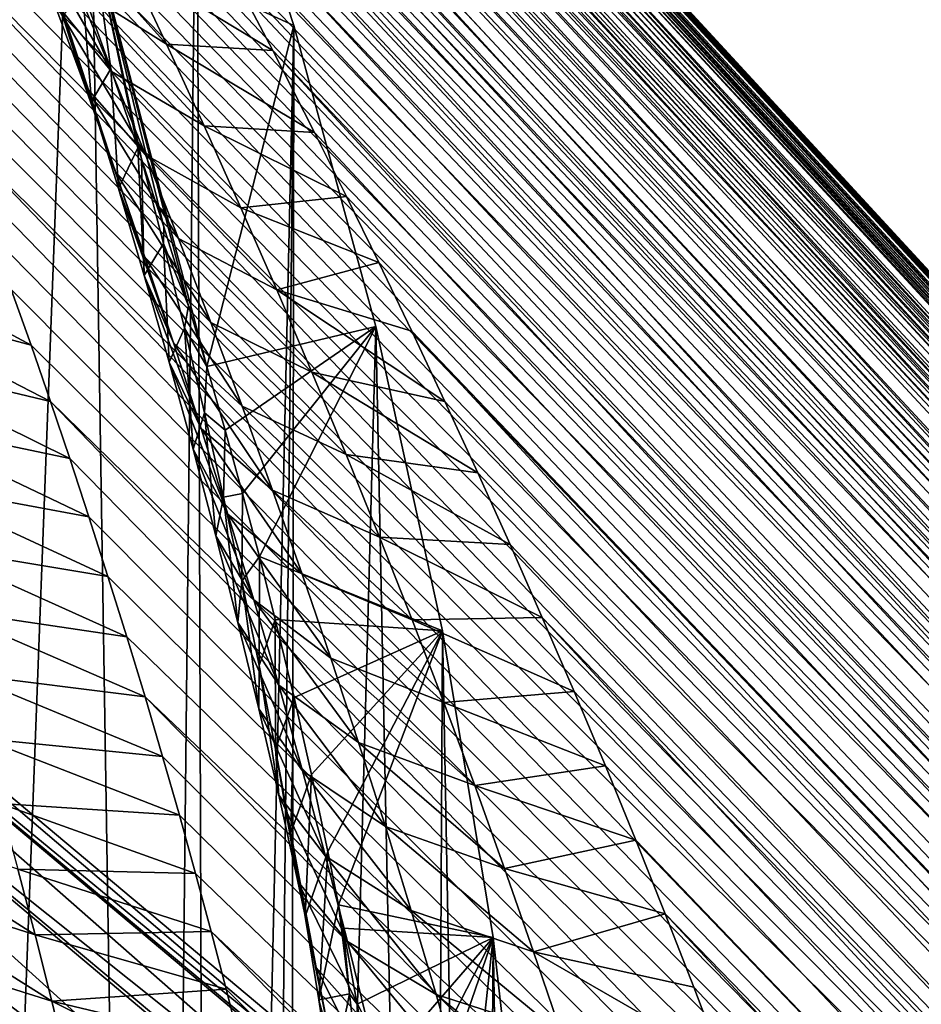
# Model space of a CAD drawing. Header units: metres. Extents: x -81 to 81, y -160 to 24.
# Tile 411 of 424: x 25.56 to 29.7, y -0.46 to 4.07. Entities that reach past the tile are written whole.
import ezdxf

# ---------------------------------------------------------------- set-up
doc = ezdxf.new("R2010")
doc.units = ezdxf.units.M
doc.layers.add('solid_501850_SW0001', color=7, linetype='CONTINUOUS')

msp = doc.modelspace()

# ---------------------------------------------------------------- linework, layer by layer
at = {"layer": 'solid_501850_SW0001'}
for points in [[(20.594069, 12.731007, 15.899886), (20.583742, 12.720186, 16.087637), (42.221546, -10.676816, 37.643387)], [(20.612007, 12.730516, 15.730922), (20.594069, 12.731007, 15.899886), (42.221546, -10.676816, 37.643387)], [(20.636536, 12.720378, 15.576728), (20.612007, 12.730516, 15.730922), (42.221546, -10.676816, 37.643387)], [(20.583742, 12.720186, 16.087637), (20.582508, 12.695947, 16.297234), (42.221546, -10.676816, 37.643387)], [(20.582508, 12.695947, 16.297234), (20.591953, 12.656164, 16.530502), (42.221546, -10.676816, 37.643387)], [(20.667139, 12.701567, 15.43405), (20.636536, 12.720378, 15.576728), (42.221546, -10.676816, 37.643387)], [(20.667139, 12.701567, 15.43405), (42.221546, -10.676816, 37.643387), (42.555279, -10.989511, 36.991222)], [(20.703661, 12.67454, 15.300403), (20.667139, 12.701567, 15.43405), (42.555279, -10.989511, 36.991222)], [(20.591953, 12.656164, 16.530502), (20.613581, 12.598871, 16.788565), (42.221546, -10.676816, 37.643387)], [(20.746235, 12.639345, 15.173695), (20.703661, 12.67454, 15.300403), (42.555279, -10.989511, 36.991222)], [(20.795273, 12.59565, 15.052151), (20.746235, 12.639345, 15.173695), (42.555279, -10.989511, 36.991222)], [(20.613581, 12.598871, 16.788565), (41.855652, -10.402453, 38.295551), (42.221546, -10.676816, 37.643387)], [(20.613581, 12.598871, 16.788565), (20.648703, 12.522305, 17.072399), (41.855652, -10.402453, 38.295551)], [(20.851469, 12.542727, 14.934254), (20.795273, 12.59565, 15.052151), (42.555279, -10.989511, 36.991222)], [(20.648703, 12.522305, 17.072399), (20.698431, 12.424847, 17.383146), (41.855652, -10.402453, 38.295551)], [(20.915821, 12.479434, 14.81867), (20.851469, 12.542727, 14.934254), (42.555279, -10.989511, 36.991222)], [(20.989819, 12.403997, 14.704167), (20.915821, 12.479434, 14.81867), (42.555279, -10.989511, 36.991222)], [(20.698431, 12.424847, 17.383146), (20.763727, 12.304967, 17.722143), (41.855652, -10.402453, 38.295551)], [(21.075397, 12.314017, 14.589696), (20.989819, 12.403997, 14.704167), (42.555279, -10.989511, 36.991222)], [(20.763727, 12.304967, 17.722143), (20.845358, 12.161238, 18.090872), (41.855652, -10.402453, 38.295551)], [(21.075397, 12.314017, 14.589696), (42.555279, -10.989511, 36.991222), (42.855511, -11.339282, 36.341675)], [(21.175016, 12.206348, 14.474381), (21.075397, 12.314017, 14.589696), (42.855511, -11.339282, 36.341675)], [(21.291105, 12.07765, 14.358067), (21.175016, 12.206348, 14.474381), (42.855511, -11.339282, 36.341675)], [(20.845358, 12.161238, 18.090872), (20.892519, 12.079962, 18.286949), (41.855652, -10.402453, 38.295551)], [(20.892519, 12.079962, 18.286949), (20.943977, 11.992232, 18.490976), (41.855652, -10.402453, 38.295551)], [(21.425594, 11.924933, 14.241465), (21.291105, 12.07765, 14.358067), (42.855511, -11.339282, 36.341675)], [(20.943977, 11.992232, 18.490976), (41.459061, -10.167521, 38.945099), (41.855652, -10.402453, 38.295551)], [(20.943977, 11.992232, 18.490976), (20.999819, 11.897823, 18.703297), (41.459061, -10.167521, 38.945099)], [(21.579681, 11.745873, 14.125979), (21.425594, 11.924933, 14.241465), (42.855511, -11.339282, 36.341675)], [(20.999819, 11.897823, 18.703297), (21.060162, 11.79647, 18.92429), (41.459061, -10.167521, 38.945099)], [(21.060162, 11.79647, 18.92429), (21.124973, 11.688123, 19.153887), (41.459061, -10.167521, 38.945099)], [(21.754431, 11.538174, 14.012884), (21.579681, 11.745873, 14.125979), (42.855511, -11.339282, 36.341675)], [(21.124973, 11.688123, 19.153887), (21.194433, 11.572365, 19.392832), (41.459061, -10.167521, 38.945099)], [(21.194433, 11.572365, 19.392832), (21.268482, 11.449197, 19.640882), (41.459061, -10.167521, 38.945099)], [(21.754431, 11.538174, 14.012884), (42.855511, -11.339282, 36.341675), (43.121078, -11.724774, 35.697258)], [(21.950872, 11.299402, 13.903207), (21.754431, 11.538174, 14.012884), (43.121078, -11.724774, 35.697258)], [(21.268482, 11.449197, 19.640882), (21.347269, 11.31819, 19.898817), (41.459061, -10.167521, 38.945099)], [(21.347269, 11.31819, 19.898817), (21.430801, 11.179213, 20.166649), (41.459061, -10.167521, 38.945099)], [(22.169905, 11.027079, 13.797754), (21.950872, 11.299402, 13.903207), (43.121078, -11.724774, 35.697258)], [(21.430801, 11.179213, 20.166649), (21.519133, 11.03199, 20.444757), (41.459061, -10.167521, 38.945099)], [(21.519133, 11.03199, 20.444757), (41.03331, -9.972927, 39.589516), (41.459061, -10.167521, 38.945099)], [(21.519133, 11.03199, 20.444757), (21.612373, 10.87611, 20.733791), (41.03331, -9.972927, 39.589516)], [(22.288179, 10.877485, 13.746819), (22.169905, 11.027079, 13.797754), (43.121078, -11.724774, 35.697258)], [(21.612373, 10.87611, 20.733791), (21.710478, 10.711506, 21.033562), (41.03331, -9.972927, 39.589516)], [(22.412413, 10.718489, 13.697206), (22.288179, 10.877485, 13.746819), (43.121078, -11.724774, 35.697258)], [(21.710478, 10.711506, 21.033562), (21.813618, 10.537541, 21.3452), (41.03331, -9.972927, 39.589516)], [(22.542662, 10.549768, 13.648958), (22.412413, 10.718489, 13.697206), (43.121078, -11.724774, 35.697258)], [(21.813618, 10.537541, 21.3452), (21.921724, 10.354193, 21.668329), (41.03331, -9.972927, 39.589516)], [(22.542662, 10.549768, 13.648958), (43.121078, -11.724774, 35.697258), (43.350948, -12.144485, 35.060482)], [(22.679287, 10.3706, 13.602152), (22.542662, 10.549768, 13.648958), (43.350948, -12.144485, 35.060482)], [(21.921724, 10.354193, 21.668329), (22.03496, 10.16078, 22.004097), (41.03331, -9.972927, 39.589516)], [(22.822021, 10.181026, 13.556874), (22.679287, 10.3706, 13.602152), (43.350948, -12.144485, 35.060482)], [(22.03496, 10.16078, 22.004097), (22.153334, 9.957013, 22.352661), (41.03331, -9.972927, 39.589516)], [(22.971437, 9.979982, 13.513144), (22.822021, 10.181026, 13.556874), (43.350948, -12.144485, 35.060482)], [(23.127218, 9.767533, 13.471095), (22.971437, 9.979982, 13.513144), (43.350948, -12.144485, 35.060482)], [(22.153334, 9.957013, 22.352661), (40.580059, -9.819432, 40.226292), (41.03331, -9.972927, 39.589516)], [(22.153334, 9.957013, 22.352661), (22.276905, 9.742456, 22.714472), (40.580059, -9.819432, 40.226292)], [(22.276905, 9.742456, 22.714472), (22.405844, 9.516259, 23.090822), (40.580059, -9.819432, 40.226292)], [(23.289801, 9.542701, 13.430742), (23.127218, 9.767533, 13.471095), (43.350948, -12.144485, 35.060482)], [(22.405844, 9.516259, 23.090822), (22.494728, 9.359028, 23.349405), (40.580059, -9.819432, 40.226292)], [(23.459249, 9.304973, 13.392185), (23.289801, 9.542701, 13.430742), (43.350948, -12.144485, 35.060482)], [(22.494728, 9.359028, 23.349405), (22.586048, 9.196196, 23.614893), (40.580059, -9.819432, 40.226292)], [(23.459249, 9.304973, 13.392185), (43.350948, -12.144485, 35.060482), (43.544193, -12.596732, 34.433907)], [(23.635504, 9.053963, 13.35553), (23.459249, 9.304973, 13.392185), (43.544193, -12.596732, 34.433907)], [(22.586048, 9.196196, 23.614893), (22.679873, 9.027392, 23.887848), (40.580059, -9.819432, 40.226292)], [(22.679873, 9.027392, 23.887848), (22.776112, 8.852855, 24.167507), (40.580059, -9.819432, 40.226292)], [(23.819155, 8.788307, 13.320794), (23.635504, 9.053963, 13.35553), (43.544193, -12.596732, 34.433907)], [(22.776112, 8.852855, 24.167507), (22.874821, 8.672202, 24.454449), (40.580059, -9.819432, 40.226292)], [(24.009695, 8.508163, 13.288207), (23.819155, 8.788307, 13.320794), (43.544193, -12.596732, 34.433907)], [(22.874821, 8.672202, 24.454449), (40.101124, -9.707655, 40.852867), (40.580059, -9.819432, 40.226292)], [(22.874821, 8.672202, 24.454449), (22.976095, 8.484873, 24.749594), (40.101124, -9.707655, 40.852867)], [(22.976095, 8.484873, 24.749594), (23.079933, 8.290761, 25.052832), (40.101124, -9.707655, 40.852867)], [(24.207977, 8.211624, 13.257718), (24.009695, 8.508163, 13.288207), (43.544193, -12.596732, 34.433907)], [(23.079933, 8.290761, 25.052832), (23.186277, 8.089943, 25.363691), (40.101124, -9.707655, 40.852867)], [(24.207977, 8.211624, 13.257718), (43.544193, -12.596732, 34.433907), (43.700043, -13.0797, 33.820042)], [(24.413485, 7.898748, 13.229614), (24.207977, 8.211624, 13.257718), (43.700043, -13.0797, 33.820042)], [(23.186277, 8.089943, 25.363691), (23.295218, 7.881732, 25.683292), (40.101124, -9.707655, 40.852867)], [(25.052727, -14.440763), (25.271494, 8.056092), (25.854494, 6.748037)], [(24.626759, 7.567894, 13.203934), (24.413485, 7.898748, 13.229614), (43.700043, -13.0797, 33.820042)], [(23.295218, 7.881732, 25.683292), (23.406816, 7.665496, 26.012543), (40.101124, -9.707655, 40.852867)], [(23.406816, 7.665496, 26.012543), (23.521002, 7.441597, 26.350266), (40.101124, -9.707655, 40.852867)], [(24.847979, 7.217859, 13.180849), (24.626759, 7.567894, 13.203934), (43.700043, -13.0797, 33.820042)], [(23.521002, 7.441597, 26.350266), (39.598431, -9.638041, 41.466732), (40.101124, -9.707655, 40.852867)], [(23.521002, 7.441597, 26.350266), (23.637806, 7.209465, 26.697227), (39.598431, -9.638041, 41.466732)], [(23.637806, 7.209465, 26.697227), (23.727167, 7.029394, 26.964388), (39.598431, -9.638041, 41.466732)], [(24.99959, 6.973814, 13.167081), (24.847979, 7.217859, 13.180849), (43.700043, -13.0797, 33.820042)], [(23.727167, 7.029394, 26.964388), (23.81806, 6.843843, 27.237946), (39.598431, -9.638041, 41.466732)], [(25.155014, 6.719978, 13.154576), (24.99959, 6.973814, 13.167081), (43.700043, -13.0797, 33.820042)], [(23.81806, 6.843843, 27.237946), (23.910473, 6.653203, 27.516844), (39.598431, -9.638041, 41.466732)], [(25.052727, -14.440763), (25.854494, 6.748037), (26.172209, -13.238213)], [(25.155014, 6.719978, 13.154576), (43.700043, -13.0797, 33.820042), (43.817898, -13.591534, 33.221245)], [(25.314228, 6.456012, 13.143437), (25.155014, 6.719978, 13.154576), (43.817898, -13.591534, 33.221245)], [(25.854494, 6.748037), (26.370316, 5.410077), (26.172209, -13.238213)], [(23.910473, 6.653203, 27.516844), (24.004387, 6.457207, 27.801426), (39.598431, -9.638041, 41.466732)], [(24.004387, 6.457207, 27.801426), (24.099781, 6.255385, 28.092405), (39.598431, -9.638041, 41.466732)], [(25.476654, 6.182529, 13.133894), (25.314228, 6.456012, 13.143437), (43.817898, -13.591534, 33.221245)], [(24.099781, 6.255385, 28.092405), (24.196632, 6.047247, 28.390478), (39.598431, -9.638041, 41.466732)], [(25.642803, 5.898202, 13.125928), (25.476654, 6.182529, 13.133894), (43.817898, -13.591534, 33.221245)], [(24.196632, 6.047247, 28.390478), (39.07391, -9.610854, 42.065529), (39.598431, -9.638041, 41.466732)], [(24.196632, 6.047247, 28.390478), (24.294928, 5.832688, 28.695524), (39.07391, -9.610854, 42.065529)], [(25.813143, 5.601679, 13.119555), (25.642803, 5.898202, 13.125928), (43.817898, -13.591534, 33.221245)], [(24.294928, 5.832688, 28.695524), (24.394693, 5.612194, 29.006277), (39.07391, -9.610854, 42.065529)], [(24.394693, 5.612194, 29.006277), (24.495918, 5.385063, 29.323771), (39.07391, -9.610854, 42.065529)], [(25.813143, 5.601679, 13.119555), (43.817898, -13.591534, 33.221245), (43.897293, -14.130221, 32.63987)], [(25.9869, 5.293878, 13.115129), (25.813143, 5.601679, 13.119555), (43.897293, -14.130221, 32.63987)], [(25.889704, 4.471374, 5.392711), (26.81785, 4.045252), (26.370316, 5.410077)], [(26.370316, 5.410077), (26.433075, -12.898071), (26.172209, -13.238213)], [(26.370316, 5.410077), (26.81785, 4.045252), (26.433075, -12.898071)], [(24.495918, 5.385063, 29.323771), (24.598587, 5.150486, 29.649147), (39.07391, -9.610854, 42.065529)], [(26.164143, 4.974108, 13.112735), (25.9869, 5.293878, 13.115129), (43.897293, -14.130221, 32.63987)], [(24.598587, 5.150486, 29.649147), (24.702684, 4.90762, 29.983517), (39.07391, -9.610854, 42.065529)], [(26.345495, 4.640464, 13.112338), (26.164143, 4.974108, 13.112735), (43.897293, -14.130221, 32.63987)], [(24.702684, 4.90762, 29.983517), (38.529617, -9.626207, 42.646904), (39.07391, -9.610854, 42.065529)], [(24.702684, 4.90762, 29.983517), (24.808405, 4.656504, 30.326143), (38.529617, -9.626207, 42.646904)], [(24.808405, 4.656504, 30.326143), (24.894171, 4.449883, 30.605516), (38.529617, -9.626207, 42.646904)], [(26.531141, 4.291833, 13.114139), (26.345495, 4.640464, 13.112338), (43.897293, -14.130221, 32.63987)], [(25.654156, 4.600553, 10.282238), (26.055115, 4.333433, 11.717717), (26.23167, 3.958802, 11.72062)], [(25.818453, 4.217352, 10.280307), (25.654156, 4.600553, 10.282238), (26.23167, 3.958802, 11.72062)], [(25.56188, 4.55413, 8.82062), (25.818453, 4.217352, 10.280307), (25.978748, 3.833473, 10.281487)], [(25.710875, 4.160757, 8.81506), (25.56188, 4.55413, 8.82062), (25.978748, 3.833473, 10.281487)], [(25.626181, 4.495563, 7.34446), (25.710875, 4.160757, 8.81506), (25.855568, 3.767094, 8.812867)], [(25.75868, 4.095282, 7.334368), (25.626181, 4.495563, 7.34446), (25.855568, 3.767094, 8.812867)], [(24.894171, 4.449883, 30.605516), (24.980824, 4.237845, 30.890043), (38.529617, -9.626207, 42.646904)], [(25.844986, 4.209274, 6.216954), (25.975197, 3.84557, 6.035911), (25.889704, 4.471374, 5.392711)], [(26.41666, 2.475291, 5.388134), (26.81785, 4.045252), (25.889704, 4.471374, 5.392711)], [(26.332699, 2.755251, 5.516148), (26.41666, 2.475291, 5.388134), (25.889704, 4.471374, 5.392711)], [(26.219006, 3.118536, 5.685531), (26.332699, 2.755251, 5.516148), (25.889704, 4.471374, 5.392711)], [(26.117088, 3.43042, 5.83397), (26.219006, 3.118536, 5.685531), (25.889704, 4.471374, 5.392711)], [(26.099882, 3.481896, 5.858742), (26.117088, 3.43042, 5.83397), (25.889704, 4.471374, 5.392711)], [(25.975197, 3.84557, 6.035911), (26.099882, 3.481896, 5.858742), (25.889704, 4.471374, 5.392711)], [(26.055115, 4.333433, 11.717717), (26.531141, 4.291833, 13.114139), (26.720242, 3.929215, 13.118648)], [(26.23167, 3.958802, 11.72062), (26.055115, 4.333433, 11.717717), (26.720242, 3.929215, 13.118648)], [(26.720242, 3.929215, 13.118648), (26.531141, 4.291833, 13.114139), (43.897293, -14.130221, 32.63987)], [(24.980824, 4.237845, 30.890043), (25.068205, 4.020073, 31.18014), (38.529617, -9.626207, 42.646904)], [(25.818453, 4.217352, 10.280307), (26.23167, 3.958802, 11.72062), (26.404509, 3.583101, 11.726274)], [(25.978748, 3.833473, 10.281487), (25.818453, 4.217352, 10.280307), (26.404509, 3.583101, 11.726274)], [(25.886671, 3.695031, 7.327795), (25.844986, 4.209274, 6.216954), (25.75868, 4.095282, 7.334368)], [(25.886671, 3.695031, 7.327795), (25.975197, 3.84557, 6.035911), (25.844986, 4.209274, 6.216954)], [(25.710875, 4.160757, 8.81506), (25.978748, 3.833473, 10.281487), (26.135031, 3.448987, 10.285693)], [(25.855568, 3.767094, 8.812867), (25.710875, 4.160757, 8.81506), (26.135031, 3.448987, 10.285693)], [(25.75868, 4.095282, 7.334368), (25.855568, 3.767094, 8.812867), (25.995958, 3.37321, 8.813951)], [(25.886671, 3.695031, 7.327795), (25.75868, 4.095282, 7.334368), (25.995958, 3.37321, 8.813951)], [(26.41666, 2.475291, 5.388134), (27.19499, 2.66024), (26.81785, 4.045252)], [(26.81785, 4.045252), (26.641752, -12.525335), (26.433075, -12.898071)], [(26.81785, 4.045252), (26.794378, -12.127495), (26.641752, -12.525335)], [(26.81785, 4.045252), (27.19499, 2.66024), (26.794378, -12.127495)], [(25.068205, 4.020073, 31.18014), (25.156157, 3.796231, 31.476206), (38.529617, -9.626207, 42.646904)], [(26.23167, 3.958802, 11.72062), (26.720242, 3.929215, 13.118648), (26.912716, 3.551677, 13.12577)], [(26.404509, 3.583101, 11.726274), (26.23167, 3.958802, 11.72062), (26.912716, 3.551677, 13.12577)], [(26.720242, 3.929215, 13.118648), (43.897293, -14.130221, 32.63987), (43.937908, -14.6936, 32.078255)], [(26.912716, 3.551677, 13.12577), (26.720242, 3.929215, 13.118648), (43.937908, -14.6936, 32.078255)], [(26.01016, 3.294882, 7.324672), (25.975197, 3.84557, 6.035911), (25.886671, 3.695031, 7.327795)], [(26.01016, 3.294882, 7.324672), (26.099882, 3.481896, 5.858742), (25.975197, 3.84557, 6.035911)], [(25.978748, 3.833473, 10.281487), (26.404509, 3.583101, 11.726274), (26.573591, 3.206405, 11.734595)], [(26.135031, 3.448987, 10.285693), (25.978748, 3.833473, 10.281487), (26.573591, 3.206405, 11.734595)], [(25.156157, 3.796231, 31.476206), (25.24464, 3.56582, 31.778759), (38.529617, -9.626207, 42.646904)], [(25.855568, 3.767094, 8.812867), (26.135031, 3.448987, 10.285693), (26.287283, 3.063963, 10.292837)], [(25.995958, 3.37321, 8.813951), (25.855568, 3.767094, 8.812867), (26.287283, 3.063963, 10.292837)], [(25.886671, 3.695031, 7.327795), (25.995958, 3.37321, 8.813951), (26.132042, 2.979178, 8.818242)], [(26.01016, 3.294882, 7.324672), (25.886671, 3.695031, 7.327795), (26.132042, 2.979178, 8.818242)], [(26.404509, 3.583101, 11.726274), (26.912716, 3.551677, 13.12577), (27.059248, 3.258062, 13.132775)], [(26.573591, 3.206405, 11.734595), (26.404509, 3.583101, 11.726274), (27.059248, 3.258062, 13.132775)], [(25.24464, 3.56582, 31.778759), (37.967747, -9.684037, 43.208519), (38.529617, -9.626207, 42.646904)], [(25.24464, 3.56582, 31.778759), (25.334663, 3.327363, 32.089035), (37.967747, -9.684037, 43.208519)], [(27.059248, 3.258062, 13.132775), (26.912716, 3.551677, 13.12577), (43.937908, -14.6936, 32.078255)], [(26.129154, 2.894908, 7.324929), (26.099882, 3.481896, 5.858742), (26.01016, 3.294882, 7.324672)], [(26.129154, 2.894908, 7.324929), (26.117088, 3.43042, 5.83397), (26.099882, 3.481896, 5.858742)], [(26.135031, 3.448987, 10.285693), (26.573591, 3.206405, 11.734595), (26.738888, 2.828787, 11.745508)], [(26.287283, 3.063963, 10.292837), (26.135031, 3.448987, 10.285693), (26.738888, 2.828787, 11.745508)], [(18.861029, 3.247864, 26.649143), (19.853388, 3.411392, 25.713594), (27.633945, -4.025925, 34.520782)], [(19.853388, 3.411392, 25.713594), (20.785332, 3.422574, 24.70429), (28.617319, -3.874995, 33.5835)], [(19.853388, 3.411392, 25.713594), (28.617319, -3.874995, 33.5835), (27.633945, -4.025925, 34.520782)], [(20.785332, 3.422574, 24.70429), (29.539339, -3.875002, 32.574783), (28.617319, -3.874995, 33.5835)], [(20.785332, 3.422574, 24.70429), (21.640203, 3.28133, 23.639378), (29.539339, -3.875002, 32.574783)], [(26.21773, 3.04097, 5.827653), (26.219006, 3.118536, 5.685531), (26.117088, 3.43042, 5.83397)], [(26.21773, 3.04097, 5.827653), (26.117088, 3.43042, 5.83397), (26.129154, 2.894908, 7.324929)], [(25.995958, 3.37321, 8.813951), (26.287283, 3.063963, 10.292837), (26.435484, 2.678476, 10.302854)], [(26.132042, 2.979178, 8.818242), (25.995958, 3.37321, 8.813951), (26.435484, 2.678476, 10.302854)], [(25.334663, 3.327363, 32.089035), (25.425846, 3.081616, 32.405762), (37.967747, -9.684037, 43.208519)], [(21.640203, 3.28133, 23.639378), (30.385046, -4.026039, 31.510906), (29.539339, -3.875002, 32.574783)], [(21.640203, 3.28133, 23.639378), (22.40468, 2.989807, 22.535404), (30.385046, -4.026039, 31.510906)], [(26.01016, 3.294882, 7.324672), (26.132042, 2.979178, 8.818242), (26.263815, 2.585071, 8.825669)], [(26.129154, 2.894908, 7.324929), (26.01016, 3.294882, 7.324672), (26.263815, 2.585071, 8.825669)], [(17.825607, 2.934986, 27.494698), (18.861029, 3.247864, 26.649143), (26.605549, -4.325422, 35.370937)], [(18.861029, 3.247864, 26.649143), (27.633945, -4.025925, 34.520782), (26.605549, -4.325422, 35.370937)], [(26.573591, 3.206405, 11.734595), (27.059248, 3.258062, 13.132775), (27.208265, 2.953779, 13.141477)], [(27.208265, 2.953779, 13.141477), (27.059248, 3.258062, 13.132775), (43.937908, -14.6936, 32.078255)], [(26.738888, 2.828787, 11.745508), (26.573591, 3.206405, 11.734595), (27.208265, 2.953779, 13.141477)], [(24.648487, 3.089571, 33.030476), (25.60844, 2.573712, 33.051216), (25.517376, 2.829937, 32.727093)], [(24.648487, 3.089571, 33.030476), (24.746902, 2.805127, 33.370586), (25.60844, 2.573712, 33.051216)], [(25.425846, 3.081616, 32.405762), (25.517376, 2.829937, 32.727093), (37.967747, -9.684037, 43.208519)], [(26.21773, 3.04097, 5.827653), (26.332699, 2.755251, 5.516148), (26.219006, 3.118536, 5.685531)], [(26.21773, 3.04097, 5.827653), (26.129154, 2.894908, 7.324929), (26.243658, 2.495178, 7.328496)], [(26.314135, 2.651832, 5.824416), (26.332699, 2.755251, 5.516148), (26.21773, 3.04097, 5.827653)], [(26.314135, 2.651832, 5.824416), (26.21773, 3.04097, 5.827653), (26.243658, 2.495178, 7.328496)], [(26.287283, 3.063963, 10.292837), (26.738888, 2.828787, 11.745508), (26.900358, 2.450319, 11.758945)], [(26.435484, 2.678476, 10.302854), (26.287283, 3.063963, 10.292837), (26.900358, 2.450319, 11.758945)], [(22.40468, 2.989807, 22.535404), (31.139219, -4.325428, 30.410986), (30.385046, -4.026039, 31.510906)], [(22.40468, 2.989807, 22.535404), (23.064449, 2.553406, 21.412987), (31.139219, -4.325428, 30.410986)], [(26.132042, 2.979178, 8.818242), (26.435484, 2.678476, 10.302854), (26.579613, 2.292597, 10.315673)], [(26.263815, 2.585071, 8.825669), (26.132042, 2.979178, 8.818242), (26.579613, 2.292597, 10.315673)], [(26.738888, 2.828787, 11.745508), (27.208265, 2.953779, 13.141477), (27.359818, 2.6384, 13.152286)], [(27.359818, 2.6384, 13.152286), (27.208265, 2.953779, 13.141477), (43.937908, -14.6936, 32.078255)], [(17.825607, 2.934986, 27.494698), (26.605549, -4.325422, 35.370937), (25.550797, -4.767997, 36.11858)], [(26.129154, 2.894908, 7.324929), (26.263815, 2.585071, 8.825669), (26.391266, 2.190962, 8.836163)], [(26.243658, 2.495178, 7.328496), (26.129154, 2.894908, 7.324929), (26.391266, 2.190962, 8.836163)], [(25.517376, 2.829937, 32.727093), (25.60844, 2.573712, 33.051216), (37.967747, -9.684037, 43.208519)], [(26.738888, 2.828787, 11.745508), (27.359818, 2.6384, 13.152286), (27.512117, 2.314959, 13.165033)], [(26.900358, 2.450319, 11.758945), (26.738888, 2.828787, 11.745508), (27.512117, 2.314959, 13.165033)], [(24.746902, 2.805127, 33.370586), (25.698221, 2.314357, 33.376335), (25.60844, 2.573712, 33.051216)], [(24.746902, 2.805127, 33.370586), (24.843555, 2.518934, 33.709393), (25.698221, 2.314357, 33.376335)], [(26.314135, 2.651832, 5.824416), (26.41666, 2.475291, 5.388134), (26.332699, 2.755251, 5.516148)], [(26.435484, 2.678476, 10.302854), (26.900358, 2.450319, 11.758945), (27.057966, 2.071073, 11.774846)], [(26.579613, 2.292597, 10.315673), (26.435484, 2.678476, 10.302854), (27.057966, 2.071073, 11.774846)], [(26.314135, 2.651832, 5.824416), (26.243658, 2.495178, 7.328496), (26.353674, 2.095771, 7.335313)], [(26.406265, 2.263179, 5.824338), (26.41666, 2.475291, 5.388134), (26.314135, 2.651832, 5.824416)], [(26.406265, 2.263179, 5.824338), (26.314135, 2.651832, 5.824416), (26.353674, 2.095771, 7.335313)], [(26.500887, 2.183234, 5.256877), (27.19499, 2.66024), (26.41666, 2.475291, 5.388134)], [(26.500887, 2.183234, 5.256877), (26.581503, 1.891879, 5.128275), (27.19499, 2.66024)], [(26.581503, 1.891879, 5.128275), (26.658564, 1.601138, 5.002286), (27.19499, 2.66024)], [(26.658564, 1.601138, 5.002286), (27.50065, 1.259698), (27.19499, 2.66024)], [(27.19499, 2.66024), (27.444195, -9.544486), (26.794378, -12.127495)], [(27.19499, 2.66024), (27.50065, 1.259698), (27.444195, -9.544486)], [(27.359818, 2.6384, 13.152286), (43.937908, -14.6936, 32.078255), (43.939587, -15.279417, 31.538641)], [(27.512117, 2.314959, 13.165033), (27.359818, 2.6384, 13.152286), (43.939587, -15.279417, 31.538641)], [(26.263815, 2.585071, 8.825669), (26.579613, 2.292597, 10.315673), (26.719648, 1.906398, 10.33123)], [(26.391266, 2.190962, 8.836163), (26.263815, 2.585071, 8.825669), (26.719648, 1.906398, 10.33123)], [(23.064449, 2.553406, 21.412987), (31.789423, -4.768093, 29.293282), (31.139219, -4.325428, 30.410986)], [(23.064449, 2.553406, 21.412987), (23.608788, 1.979442, 20.290571), (31.789423, -4.768093, 29.293282)], [(25.60844, 2.573712, 33.051216), (25.698221, 2.314357, 33.376335), (37.967747, -9.684037, 43.208519)], [(24.843555, 2.518934, 33.709393), (25.786287, 2.052436, 33.701725), (25.698221, 2.314357, 33.376335)], [(24.843555, 2.518934, 33.709393), (24.938406, 2.230968, 34.046841), (25.786287, 2.052436, 33.701725)], [(26.243658, 2.495178, 7.328496), (26.391266, 2.190962, 8.836163), (26.514387, 1.796926, 8.849661)], [(26.353674, 2.095771, 7.335313), (26.243658, 2.495178, 7.328496), (26.514387, 1.796926, 8.849661)], [(26.406265, 2.263179, 5.824338), (26.500887, 2.183234, 5.256877), (26.41666, 2.475291, 5.388134)], [(26.900358, 2.450319, 11.758945), (27.512117, 2.314959, 13.165033), (27.663445, 1.986568, 13.179476)], [(27.057966, 2.071073, 11.774846), (26.900358, 2.450319, 11.758945), (27.663445, 1.986568, 13.179476)], [(25.698221, 2.314357, 33.376335), (37.390537, -9.784111, 43.748135), (37.967747, -9.684037, 43.208519)], [(25.698221, 2.314357, 33.376335), (25.786287, 2.052436, 33.701725), (37.390537, -9.784111, 43.748135)], [(27.663445, 1.986568, 13.179476), (27.512117, 2.314959, 13.165033), (43.939587, -15.279417, 31.538641)], [(26.579613, 2.292597, 10.315673), (27.057966, 2.071073, 11.774846), (27.211674, 1.691119, 11.793146)], [(26.719648, 1.906398, 10.33123), (26.579613, 2.292597, 10.315673), (27.211674, 1.691119, 11.793146)], [(24.938406, 2.230968, 34.046841), (25.874428, 1.783702, 34.032177), (25.786287, 2.052436, 33.701725)], [(24.938406, 2.230968, 34.046841), (25.031412, 1.941208, 34.382881), (25.874428, 1.783702, 34.032177)], [(26.406265, 2.263179, 5.824338), (26.353674, 2.095771, 7.335313), (26.459198, 1.696766, 7.345327)], [(26.494127, 1.87508, 5.827372), (26.500887, 2.183234, 5.256877), (26.406265, 2.263179, 5.824338)], [(26.494127, 1.87508, 5.827372), (26.406265, 2.263179, 5.824338), (26.459198, 1.696766, 7.345327)], [(26.391266, 2.190962, 8.836163), (26.719648, 1.906398, 10.33123), (26.855566, 1.519952, 10.349465)], [(26.514387, 1.796926, 8.849661), (26.391266, 2.190962, 8.836163), (26.855566, 1.519952, 10.349465)], [(26.494127, 1.87508, 5.827372), (26.581503, 1.891879, 5.128275), (26.500887, 2.183234, 5.256877)], [(26.353674, 2.095771, 7.335313), (26.514387, 1.796926, 8.849661), (26.633165, 1.403042, 8.866108)], [(26.459198, 1.696766, 7.345327), (26.353674, 2.095771, 7.335313), (26.633165, 1.403042, 8.866108)], [(25.786287, 2.052436, 33.701725), (25.874428, 1.783702, 34.032177), (37.390537, -9.784111, 43.748135)], [(27.057966, 2.071073, 11.774846), (27.663445, 1.986568, 13.179476), (27.812216, 1.656271, 13.19531)], [(27.211674, 1.691119, 11.793146), (27.057966, 2.071073, 11.774846), (27.812216, 1.656271, 13.19531)], [(23.608788, 1.979442, 20.290571), (32.324924, -5.346857, 28.176126), (31.789423, -4.768093, 29.293282)], [(23.608788, 1.979442, 20.290571), (24.028631, 1.277202, 19.186598), (32.324924, -5.346857, 28.176126)], [(27.812216, 1.656271, 13.19531), (27.663445, 1.986568, 13.179476), (43.939587, -15.279417, 31.538641)], [(25.031412, 1.941208, 34.382881), (25.962204, 1.509537, 34.365673), (25.874428, 1.783702, 34.032177)], [(25.031412, 1.941208, 34.382881), (25.122534, 1.649632, 34.717464), (25.962204, 1.509537, 34.365673)], [(26.719648, 1.906398, 10.33123), (27.211674, 1.691119, 11.793146), (27.361439, 1.310528, 11.81379)], [(26.855566, 1.519952, 10.349465), (26.719648, 1.906398, 10.33123), (27.361439, 1.310528, 11.81379)], [(26.494127, 1.87508, 5.827372), (26.459198, 1.696766, 7.345327), (26.560234, 1.29824, 7.358479)], [(26.577726, 1.487605, 5.833468), (26.581503, 1.891879, 5.128275), (26.494127, 1.87508, 5.827372)], [(26.577726, 1.487605, 5.833468), (26.494127, 1.87508, 5.827372), (26.560234, 1.29824, 7.358479)], [(26.577726, 1.487605, 5.833468), (26.658564, 1.601138, 5.002286), (26.581503, 1.891879, 5.128275)], [(25.874428, 1.783702, 34.032177), (25.962204, 1.509537, 34.365673), (37.390537, -9.784111, 43.748135)], [(26.514387, 1.796926, 8.849661), (26.855566, 1.519952, 10.349465), (26.987341, 1.133334, 10.370324)], [(26.633165, 1.403042, 8.866108), (26.514387, 1.796926, 8.849661), (26.987341, 1.133334, 10.370324)], [(26.459198, 1.696766, 7.345327), (26.633165, 1.403042, 8.866108), (26.747589, 1.009387, 8.885447)], [(26.560234, 1.29824, 7.358479), (26.459198, 1.696766, 7.345327), (26.747589, 1.009387, 8.885447)], [(27.211674, 1.691119, 11.793146), (27.812216, 1.656271, 13.19531), (27.959776, 1.321192, 13.212971)], [(27.361439, 1.310528, 11.81379), (27.211674, 1.691119, 11.793146), (27.959776, 1.321192, 13.212971)], [(25.122534, 1.649632, 34.717464), (26.048656, 1.232619, 34.698811), (25.962204, 1.509537, 34.365673)], [(25.122534, 1.649632, 34.717464), (25.211725, 1.356216, 35.050541), (26.048656, 1.232619, 34.698811)], [(27.959776, 1.321192, 13.212971), (27.812216, 1.656271, 13.19531), (43.939587, -15.279417, 31.538641)], [(26.65707, 1.100829, 5.842587), (26.658564, 1.601138, 5.002286), (26.577726, 1.487605, 5.833468)], [(26.65707, 1.100829, 5.842587), (26.732052, 1.311264, 4.878959), (26.658564, 1.601138, 5.002286)], [(26.658564, 1.601138, 5.002286), (26.732052, 1.311264, 4.878959), (27.50065, 1.259698)], [(25.962204, 1.509537, 34.365673), (26.048656, 1.232619, 34.698811), (37.390537, -9.784111, 43.748135)], [(26.855566, 1.519952, 10.349465), (27.361439, 1.310528, 11.81379), (27.507221, 0.92937, 11.836728)], [(26.987341, 1.133334, 10.370324), (26.855566, 1.519952, 10.349465), (27.507221, 0.92937, 11.836728)], [(26.577726, 1.487605, 5.833468), (26.560234, 1.29824, 7.358479), (26.656775, 0.900274, 7.374717)], [(26.65707, 1.100829, 5.842587), (26.577726, 1.487605, 5.833468), (26.656775, 0.900274, 7.374717)], [(26.633165, 1.403042, 8.866108), (26.987341, 1.133334, 10.370324), (27.114943, 0.746618, 10.393753)], [(26.747589, 1.009387, 8.885447), (26.633165, 1.403042, 8.866108), (27.114943, 0.746618, 10.393753)], [(25.211725, 1.356216, 35.050541), (26.13282, 0.955704, 35.028267), (26.048656, 1.232619, 34.698811)], [(25.211725, 1.356216, 35.050541), (25.298943, 1.06094, 35.38205), (26.13282, 0.955704, 35.028267)], [(27.361439, 1.310528, 11.81379), (27.959776, 1.321192, 13.212971), (28.106289, 0.980814, 13.23267)], [(27.959776, 1.321192, 13.212971), (43.939587, -15.279417, 31.538641), (43.902321, -15.885435, 31.023088)], [(28.106289, 0.980814, 13.23267), (27.959776, 1.321192, 13.212971), (43.902321, -15.885435, 31.023088)], [(24.028631, 1.277202, 19.186598), (32.736137, -6.051362, 27.079515), (32.324924, -5.346857, 28.176126)], [(24.028631, 1.277202, 19.186598), (24.316177, 0.459843, 18.121683), (32.736137, -6.051362, 27.079515)], [(26.560234, 1.29824, 7.358479), (26.747589, 1.009387, 8.885447), (26.857641, 0.616039, 8.907622)], [(26.656775, 0.900274, 7.374717), (26.560234, 1.29824, 7.358479), (26.857641, 0.616039, 8.907622)], [(26.732157, 0.714829, 5.854688), (26.732052, 1.311264, 4.878959), (26.65707, 1.100829, 5.842587)], [(26.732052, 1.311264, 4.878959), (26.81813, 0.953676, 4.729914), (27.50065, 1.259698)], [(26.732157, 0.714829, 5.854688), (26.81813, 0.953676, 4.729914), (26.732052, 1.311264, 4.878959)], [(27.507221, 0.92937, 11.836728), (27.361439, 1.310528, 11.81379), (28.106289, 0.980814, 13.23267)], [(26.048656, 1.232619, 34.698811), (26.13282, 0.955704, 35.028267), (37.390537, -9.784111, 43.748135)], [(26.81813, 0.953676, 4.729914), (26.898743, 0.598006, 4.585079), (27.50065, 1.259698)], [(26.898743, 0.598006, 4.585079), (26.973991, 0.244179, 4.444408), (27.50065, 1.259698)], [(26.973991, 0.244179, 4.444408), (27.023237, -0.000919, 4.348931), (27.50065, 1.259698)], [(27.023237, -0.000919, 4.348931), (27.734005, -0.151971), (27.50065, 1.259698)], [(27.50065, 1.259698), (27.677444, -8.225704), (27.444195, -9.544486)], [(27.50065, 1.259698), (27.734005, -0.151971), (27.677444, -8.225704)], [(26.987341, 1.133334, 10.370324), (27.507221, 0.92937, 11.836728), (27.648977, 0.547714, 11.861908)], [(27.114943, 0.746618, 10.393753), (26.987341, 1.133334, 10.370324), (27.648977, 0.547714, 11.861908)], [(26.65707, 1.100829, 5.842587), (26.656775, 0.900274, 7.374717), (26.748816, 0.502954, 7.393994)], [(26.732157, 0.714829, 5.854688), (26.65707, 1.100829, 5.842587), (26.748816, 0.502954, 7.393994)], [(25.298943, 1.06094, 35.38205), (26.21372, 0.681628, 35.3508), (26.13282, 0.955704, 35.028267)], [(25.298943, 1.06094, 35.38205), (25.38414, 0.763778, 35.711926), (26.21372, 0.681628, 35.3508)], [(26.747589, 1.009387, 8.885447), (27.114943, 0.746618, 10.393753), (27.238346, 0.359877, 10.419698)], [(26.857641, 0.616039, 8.907622), (26.747589, 1.009387, 8.885447), (27.238346, 0.359877, 10.419698)], [(26.13282, 0.955704, 35.028267), (36.800198, -9.926045, 44.263683), (37.390537, -9.784111, 43.748135)], [(26.13282, 0.955704, 35.028267), (26.21372, 0.681628, 35.3508), (36.800198, -9.926045, 44.263683)], [(26.802994, 0.32968, 5.869728), (26.81813, 0.953676, 4.729914), (26.732157, 0.714829, 5.854688)], [(26.802994, 0.32968, 5.869728), (26.898743, 0.598006, 4.585079), (26.81813, 0.953676, 4.729914)], [(27.507221, 0.92937, 11.836728), (28.106289, 0.980814, 13.23267), (28.250278, 0.638162, 13.254118)], [(28.250278, 0.638162, 13.254118), (28.106289, 0.980814, 13.23267), (43.902321, -15.885435, 31.023088)], [(27.648977, 0.547714, 11.861908), (27.507221, 0.92937, 11.836728), (28.250278, 0.638162, 13.254118)], [(26.656775, 0.900274, 7.374717), (26.857641, 0.616039, 8.907622), (26.963306, 0.223082, 8.932587)], [(26.748816, 0.502954, 7.393994), (26.656775, 0.900274, 7.374717), (26.963306, 0.223082, 8.932587)], [(25.38414, 0.763778, 35.711926), (26.290743, 0.412132, 35.664581), (26.21372, 0.681628, 35.3508)], [(25.38414, 0.763778, 35.711926), (25.467268, 0.464704, 36.0401), (26.290743, 0.412132, 35.664581)], [(27.114943, 0.746618, 10.393753), (27.648977, 0.547714, 11.861908), (27.786661, 0.165631, 11.88928)], [(27.238346, 0.359877, 10.419698), (27.114943, 0.746618, 10.393753), (27.786661, 0.165631, 11.88928)], [(26.21372, 0.681628, 35.3508), (26.290743, 0.412132, 35.664581), (36.800198, -9.926045, 44.263683)], [(26.732157, 0.714829, 5.854688), (26.748816, 0.502954, 7.393994), (26.836353, 0.106365, 7.416259)], [(26.802994, 0.32968, 5.869728), (26.732157, 0.714829, 5.854688), (26.836353, 0.106365, 7.416259)], [(27.648977, 0.547714, 11.861908), (28.250278, 0.638162, 13.254118), (28.390364, 0.296287, 13.276949)], [(28.390364, 0.296287, 13.276949), (28.250278, 0.638162, 13.254118), (43.902321, -15.885435, 31.023088)], [(26.869581, -0.054544, 5.887667), (26.898743, 0.598006, 4.585079), (26.802994, 0.32968, 5.869728)], [(26.857641, 0.616039, 8.907622), (27.238346, 0.359877, 10.419698), (27.357519, -0.02681, 10.448112)], [(26.963306, 0.223082, 8.932587), (26.857641, 0.616039, 8.907622), (27.357519, -0.02681, 10.448112)], [(26.869581, -0.054544, 5.887667), (26.973991, 0.244179, 4.444408), (26.898743, 0.598006, 4.585079)], [(27.786661, 0.165631, 11.88928), (27.648977, 0.547714, 11.861908), (28.390364, 0.296287, 13.276949)], [(26.748816, 0.502954, 7.393994), (26.963306, 0.223082, 8.932587), (27.064566, -0.169402, 8.96029)], [(26.836353, 0.106365, 7.416259), (26.748816, 0.502954, 7.393994), (27.064566, -0.169402, 8.96029)], [(24.316177, 0.459843, 18.121683), (33.016396, -6.869977, 26.021421), (32.736137, -6.051362, 27.079515)], [(24.316177, 0.459843, 18.121683), (24.466993, -0.459883, 17.112381), (33.016396, -6.869977, 26.021421)], [(25.467268, 0.464704, 36.0401), (26.364964, 0.143869, 35.973579), (26.290743, 0.412132, 35.664581)], [(25.467268, 0.464704, 36.0401), (25.548279, 0.163696, 36.366508), (26.364964, 0.143869, 35.973579)], [(24.719292, 0.43642, 36.61972), (25.627119, -0.139271, 36.691082), (25.548279, 0.163696, 36.366508)], [(24.719292, 0.43642, 36.61972), (24.797707, 0.1271, 36.933792), (25.627119, -0.139271, 36.691082)], [(26.290743, 0.412132, 35.664581), (26.364964, 0.143869, 35.973579), (36.800198, -9.926045, 44.263683)], [(26.802994, 0.32968, 5.869728), (26.836353, 0.106365, 7.416259), (26.919378, -0.289412, 7.441464)], [(26.869581, -0.054544, 5.887667), (26.802994, 0.32968, 5.869728), (26.919378, -0.289412, 7.441464)], [(27.238346, 0.359877, 10.419698), (27.786661, 0.165631, 11.88928), (27.920227, -0.216805, 11.918801)], [(27.357519, -0.02681, 10.448112), (27.238346, 0.359877, 10.419698), (27.920227, -0.216805, 11.918801)], [(27.786661, 0.165631, 11.88928), (28.390364, 0.296287, 13.276949), (28.525492, -0.042267, 13.300806)], [(28.525492, -0.042267, 13.300806), (28.390364, 0.296287, 13.276949), (43.902321, -15.885435, 31.023088)], [(26.931921, -0.437768, 5.908467), (26.973991, 0.244179, 4.444408), (26.869581, -0.054544, 5.887667)], [(26.931921, -0.437768, 5.908467), (27.023237, -0.000919, 4.348931), (26.973991, 0.244179, 4.444408)], [(26.963306, 0.223082, 8.932587), (27.357519, -0.02681, 10.448112), (27.472427, -0.413366, 10.47895)], [(27.064566, -0.169402, 8.96029), (26.963306, 0.223082, 8.932587), (27.472427, -0.413366, 10.47895)], [(25.548279, 0.163696, 36.366508), (26.436518, -0.123144, 36.27776), (26.364964, 0.143869, 35.973579)], [(25.548279, 0.163696, 36.366508), (25.627119, -0.139271, 36.691082), (26.436518, -0.123144, 36.27776)], [(26.364964, 0.143869, 35.973579), (26.436518, -0.123144, 36.27776), (36.800198, -9.926045, 44.263683)], [(27.920227, -0.216805, 11.918801), (27.786661, 0.165631, 11.88928), (28.525492, -0.042267, 13.300806)], [(24.797707, 0.1271, 36.933792), (25.703739, -0.444222, 37.013744), (25.627119, -0.139271, 36.691082)], [(24.797707, 0.1271, 36.933792), (24.873943, -0.184, 37.245819), (25.703739, -0.444222, 37.013744)], [(26.836353, 0.106365, 7.416259), (27.064566, -0.169402, 8.96029), (27.161402, -0.561333, 8.990682)], [(26.919378, -0.289412, 7.441464), (26.836353, 0.106365, 7.416259), (27.161402, -0.561333, 8.990682)], [(27.073885, -0.41051, 4.364823), (27.023237, -0.000919, 4.348931), (26.931921, -0.437768, 5.908467)], [(27.023237, -0.000919, 4.348931), (27.043943, -0.107629, 4.307859), (27.734005, -0.151971)], [(27.073885, -0.41051, 4.364823), (27.043943, -0.107629, 4.307859), (27.023237, -0.000919, 4.348931)], [(27.357519, -0.02681, 10.448112), (27.920227, -0.216805, 11.918801), (28.049627, -0.599524, 11.950428)], [(27.472427, -0.413366, 10.47895), (27.357519, -0.02681, 10.448112), (28.049627, -0.599524, 11.950428)], [(27.920227, -0.216805, 11.918801), (28.525492, -0.042267, 13.300806), (28.656723, -0.379604, 13.326063)], [(28.525492, -0.042267, 13.300806), (43.902321, -15.885435, 31.023088), (43.826256, -16.509251, 30.533648)], [(28.656723, -0.379604, 13.326063), (28.525492, -0.042267, 13.300806), (43.826256, -16.509251, 30.533648)], [(26.869581, -0.054544, 5.887667), (26.919378, -0.289412, 7.441464), (26.997883, -0.684291, 7.469564)], [(26.931921, -0.437768, 5.908467), (26.869581, -0.054544, 5.887667), (26.997883, -0.684291, 7.469564)], [(25.627119, -0.139271, 36.691082), (26.505354, -0.388289, 36.576431), (26.436518, -0.123144, 36.27776)], [(26.436518, -0.123144, 36.27776), (36.199066, -10.109281, 44.753124), (36.800198, -9.926045, 44.263683)], [(26.436518, -0.123144, 36.27776), (26.505354, -0.388289, 36.576431), (36.199066, -10.109281, 44.753124)], [(27.043943, -0.107629, 4.307859), (27.108664, -0.457258, 4.175395), (27.734005, -0.151971)], [(27.073885, -0.41051, 4.364823), (27.108664, -0.457258, 4.175395), (27.043943, -0.107629, 4.307859)], [(25.627119, -0.139271, 36.691082), (25.703739, -0.444222, 37.013744), (26.505354, -0.388289, 36.576431)], [(27.064566, -0.169402, 8.96029), (27.472427, -0.413366, 10.47895), (27.583038, -0.799715, 10.512161)], [(27.161402, -0.561333, 8.990682), (27.064566, -0.169402, 8.96029), (27.583038, -0.799715, 10.512161)], [(27.108664, -0.457258, 4.175395), (27.168228, -0.804661, 4.047029), (27.734005, -0.151971)], [(27.168228, -0.804661, 4.047029), (27.222715, -1.149779, 3.92277), (27.734005, -0.151971)], [(27.222715, -1.149779, 3.92277), (27.272198, -1.492539, 3.802617), (27.734005, -0.151971)], [(27.272198, -1.492539, 3.802617), (27.583218, -1.530767, 1.901085), (27.734005, -0.151971)], [(27.583218, -1.530767, 1.901085), (27.894152, -1.567661), (27.734005, -0.151971)], [(27.734005, -0.151971), (27.847927, -6.895571), (27.677444, -8.225704)], [(27.734005, -0.151971), (27.894152, -1.567661), (27.847927, -6.895571)], [(24.873943, -0.184, 37.245819), (25.778076, -0.751182, 37.334408), (25.703739, -0.444222, 37.013744)], [(24.873943, -0.184, 37.245819), (24.947947, -0.496899, 37.555706), (25.778076, -0.751182, 37.334408)], [(27.920227, -0.216805, 11.918801), (28.656723, -0.379604, 13.326063), (28.784222, -0.716073, 13.352711)], [(28.049627, -0.599524, 11.950428), (27.920227, -0.216805, 11.918801), (28.784222, -0.716073, 13.352711)], [(26.919378, -0.289412, 7.441464), (27.161402, -0.561333, 8.990682), (27.253792, -0.952629, 9.023717)], [(26.997883, -0.684291, 7.469564), (26.919378, -0.289412, 7.441464), (27.253792, -0.952629, 9.023717)], [(25.703739, -0.444222, 37.013744), (26.571421, -0.650927, 36.868931), (26.505354, -0.388289, 36.576431)], [(26.505354, -0.388289, 36.576431), (26.571421, -0.650927, 36.868931), (36.199066, -10.109281, 44.753124)], [(28.784222, -0.716073, 13.352711), (28.656723, -0.379604, 13.326063), (43.826256, -16.509251, 30.533648)], [(25.703739, -0.444222, 37.013744), (26.634665, -0.910399, 37.15461), (26.571421, -0.650927, 36.868931)], [(25.703739, -0.444222, 37.013744), (25.778076, -0.751182, 37.334408), (26.634665, -0.910399, 37.15461)], [(27.073885, -0.41051, 4.364823), (26.931921, -0.437768, 5.908467), (26.990013, -0.819918, 5.93209)], [(26.931921, -0.437768, 5.908467), (26.997883, -0.684291, 7.469564), (27.071861, -1.078193, 7.500513)], [(26.990013, -0.819918, 5.93209), (26.931921, -0.437768, 5.908467), (27.071861, -1.078193, 7.500513)], [(27.119776, -0.81908, 4.383775), (27.073885, -0.41051, 4.364823), (26.990013, -0.819918, 5.93209)], [(27.119776, -0.81908, 4.383775), (27.108664, -0.457258, 4.175395), (27.073885, -0.41051, 4.364823)], [(27.472427, -0.413366, 10.47895), (28.049627, -0.599524, 11.950428), (28.17481, -0.982454, 11.984117)], [(27.583038, -0.799715, 10.512161), (27.472427, -0.413366, 10.47895), (28.17481, -0.982454, 11.984117)], [(27.119776, -0.81908, 4.383775), (27.168228, -0.804661, 4.047029), (27.108664, -0.457258, 4.175395)]]:
    msp.add_3dface(points, dxfattribs=at)

doc.saveas('drawing.dxf')
